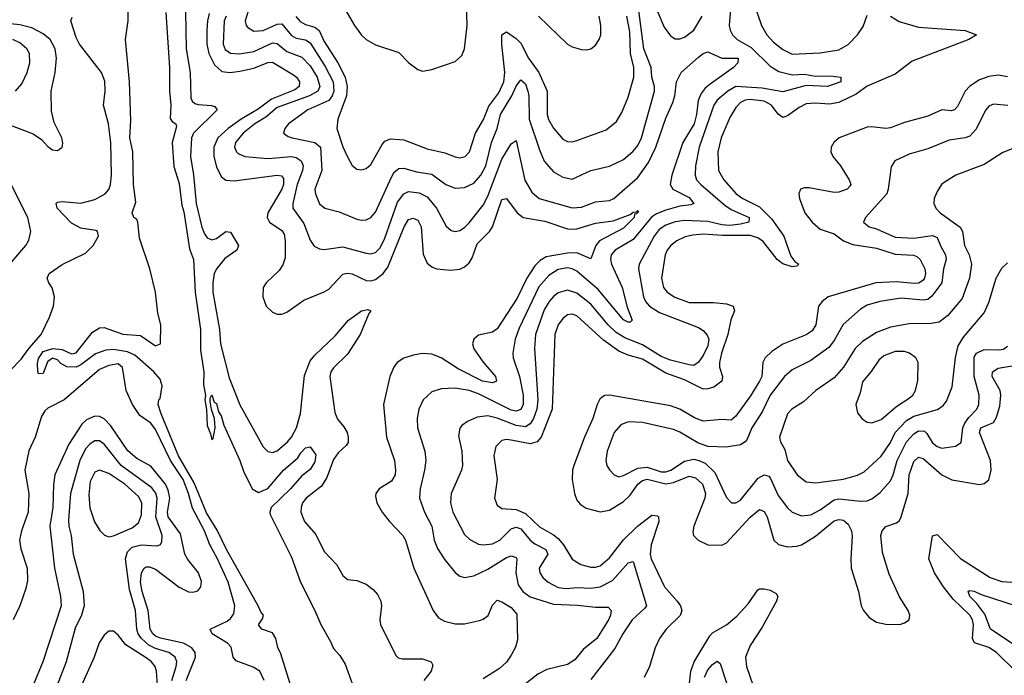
# Model space of a CAD drawing. Header units: inches. Extents: x 1694797 to 1849917, y 907313 to 1017959.
# Tile 348 of 656: x 1714769 to 1718977, y 996392 to 999195. Entities that reach past the tile are written whole.
import ezdxf

# ---------------------------------------------------------------- set-up
doc = ezdxf.new("R2010")
doc.units = ezdxf.units.IN
doc.header["$MEASUREMENT"] = 0
doc.layers.add('B7919', color=7, linetype='Continuous')

msp = doc.modelspace()

# ---------------------------------------------------------------- linework, layer by layer
at = {"layer": 'B7919', "color": 5}
for points, elevation in [([(1715930, 996337.2), (1715884.8, 996484.8), (1715871.7, 996511.7), (1715863.7, 996550), (1715850, 996573.3), (1715804, 996590), (1715790, 996608.7), (1715806.7, 996633.3), (1715811.2, 996650), (1715801.3, 996661.3), (1715788.8, 996690), (1715652.6, 996930), (1715613.5, 997013.5), (1715567.6, 997087.6), (1715515.2, 997215.2), (1715448, 997330), (1715373.2, 997510), (1715360.7, 997550), (1715364, 997570), (1715370, 997576), (1715377.3, 997630), (1715370, 997658), (1715341.7, 997690), (1715261, 997761), (1715230, 997775.7), (1715170, 997784.7), (1715137.1, 997782.9), (1715092.8, 997767.2), (1715030, 997719.5), (1715010, 997709.2), (1714970, 997710.8), (1714945.6, 997725.6), (1714930, 997741.7), (1714910, 997748.4), (1714887.9, 997732.1), (1714870, 997682.7), (1714850, 997681.2), (1714847.1, 997690), (1714845.3, 997725.3), (1714850, 997747.3), (1714870, 997776.2), (1714910.1, 997790.1), (1714950, 997785.2), (1714990, 997766.5), (1715010, 997770.3), (1715080.3, 997859.7), (1715110, 997877.3), (1715130, 997878.8), (1715210, 997850.2), (1715285.5, 997845.5), (1715350, 997801.5), (1715370.4, 997809.6), (1715372.3, 997890), (1715360, 997940), (1715350, 998029.6), (1715325.6, 998130), (1715281.5, 998261.5), (1715274.6, 998330), (1715270, 998341.2), (1715256.9, 998350), (1715249.3, 998370), (1715265.3, 998414.7), (1715255.4, 998490), (1715252.8, 998630), (1715240.4, 998690), (1715244, 998764), (1715238.3, 998930), (1715220.8, 999110), (1715232.4, 999190), (1715230, 999446)], 660), ([(1717812, 999310), (1717801.4, 999170), (1717804.8, 999150), (1717815.7, 999130), (1717835.3, 999110), (1717895.6, 999075.6), (1717976.7, 998996.7), (1718012.9, 998972.9), (1718070, 998959.4), (1718122.7, 998962.7), (1718170, 998954.1), (1718235.1, 998955.1), (1718278, 998950), (1718278.8, 998930), (1718221, 998910), (1718130, 998914.1), (1718030, 998886.4), (1717942.2, 998902.2), (1717830, 998909.1), (1717794.6, 998890), (1717749.3, 998850.7), (1717735.3, 998830), (1717673.3, 998650), (1717656.6, 998570), (1717655, 998530), (1717661.9, 998510), (1717679.5, 998490), (1717781.9, 998401.9), (1717810, 998384.3), (1717886.5, 998350), (1717885.5, 998330), (1717850, 998320.6), (1717804.4, 998315.6), (1717770, 998318.6), (1717710, 998333), (1717610, 998336), (1717570, 998330.3), (1717530, 998316), (1717502.1, 998297.9), (1717480.1, 998270), (1717416.3, 998150), (1717413.2, 998130), (1717435.3, 998010), (1717443.3, 997990), (1717459.8, 997970), (1717503.4, 997943.4), (1717670, 997879.3), (1717690, 997866.3), (1717706.7, 997846.7), (1717713.5, 997830), (1717710, 997801.3), (1717690, 997759.3), (1717670, 997730.9), (1717650, 997716.8), (1717630, 997719.1), (1717550, 997739.7), (1717510, 997755), (1717430, 997805.1), (1717355.7, 997835.7), (1717318.5, 997858.5), (1717284.5, 997890), (1717210, 997979.4), (1717150, 998025.8), (1717110, 998039.4), (1717070, 998026.8), (1717050, 998012.1), (1717031.1, 997990), (1717010, 997955.2), (1716972.9, 997850), (1716968.8, 997790), (1716983.8, 997570), (1716979.3, 997530), (1716964.1, 997490), (1716950, 997467.5), (1716930, 997454.9), (1716890, 997459.9), (1716810, 997492), (1716770, 997501.2), (1716724.7, 997495.3), (1716682.3, 997477.7), (1716659.2, 997460.8), (1716650, 997449.3), (1716644.3, 997415.7), (1716658.2, 997350), (1716661.6, 997290), (1716657.7, 997270), (1716613.5, 997170), (1716610.1, 997130), (1716620.5, 997090), (1716670, 996994), (1716692.5, 996972.5), (1716730, 996953.5), (1716750, 996949.5), (1716790, 996953.9), (1716820.9, 996970), (1716870, 997018.9), (1716890, 997026), (1716910, 997018.2), (1716950, 996969.6), (1716970, 996954.2), (1717017.5, 996930), (1717025.4, 996910), (1716989.5, 996850), (1716991.6, 996830), (1717005.2, 996810), (1717027.6, 996790), (1717070, 996767.3), (1717103.6, 996763.6), (1717152.2, 996767.8), (1717210, 996764.5), (1717250, 996770.8), (1717301.8, 996798.2), (1717370, 996873.5), (1717390, 996879.5), (1717442.6, 996710), (1717447.8, 996690), (1717441, 996679), (1717385.9, 996630), (1717346.1, 996570), (1717312.6, 996507.4), (1717210, 996374)], 760), ([(1716159.3, 999239.3), (1716199.8, 999170), (1716230, 999129.3), (1716250.1, 999110.1), (1716290, 999087.1), (1716390, 999054.2), (1716432.4, 999010), (1716470, 998982), (1716490, 998975.6), (1716530, 998982.6), (1716630, 999017), (1716658.6, 999041.4), (1716669.7, 999070), (1716680.7, 999170), (1716678.2, 999270)], 820), ([(1717905.8, 999265.8), (1717939, 999170), (1717961.4, 999130), (1717990, 999099.4), (1718030, 999067.2), (1718070, 999048.3), (1718190, 999053.3), (1718270, 999065.9), (1718310, 999089.1), (1718349.3, 999130), (1718373.5, 999166.5), (1718390, 999214)], 780), ([(1715394.2, 999225.8), (1715408.8, 998990), (1715409.2, 998889.2), (1715414.8, 998830), (1715412.7, 998772.8), (1715420.4, 998760.4), (1715436, 998750), (1715438.6, 998738.6), (1715420.2, 998670), (1715427.8, 998567.8), (1715450, 998494.8), (1715461.9, 998401.8), (1715470, 998374), (1715494.9, 998214.9), (1715511.4, 998170), (1715519.4, 998030), (1715541.8, 997870), (1715541.9, 997781.9), (1715556.1, 997690), (1715554.4, 997634.4), (1715563.8, 997590), (1715560.5, 997570), (1715568, 997528), (1715570, 997461), (1715585.1, 997425.1), (1715590, 997398.8), (1715595.6, 997404.4), (1715604.2, 997450), (1715602, 997490), (1715588.7, 997528.7), (1715583.2, 997563.2), (1715583.2, 997576.8), (1715590, 997591), (1715600.5, 997560.5), (1715610, 997554.8), (1715618.4, 997518.4), (1715630, 997501), (1715641.8, 997461.8), (1715710.2, 997310), (1715725.8, 997265.8), (1715762.4, 997190), (1715790, 997174.2), (1715830, 997191.4), (1715897, 997270), (1715957.8, 997322.2), (1715970, 997343.1), (1715990, 997364.2), (1716010, 997368.5), (1716034.3, 997334.3), (1716030, 997305.4), (1716010, 997271.6), (1715974.8, 997245.2), (1715926.6, 997190), (1715843.7, 997110), (1715838, 997090), (1715840.1, 997080.1), (1715930, 996897.1), (1715969, 996790), (1716030.1, 996670.1), (1716055.5, 996610), (1716097.6, 996537.6), (1716110, 996507.6), (1716137.2, 996477.2), (1716159.5, 996439.5), (1716190, 996356.9)], 660), ([(1715478.1, 999230), (1715481.2, 999070), (1715497.9, 998970), (1715500.9, 998860.9), (1715506.4, 998846.4), (1715517.4, 998837.4), (1715532.2, 998832.2), (1715588.3, 998828.3), (1715603.6, 998823.6), (1715613, 998810), (1715511.9, 998710), (1715503, 998690), (1715498.6, 998610), (1715512.4, 998532.4), (1715523.7, 998410), (1715547.5, 998307.5), (1715559.1, 998279.1), (1715570, 998261.9), (1715590, 998253.3), (1715610, 998260.1), (1715650, 998290.1), (1715670, 998287.3), (1715703.5, 998230), (1715696.6, 998210), (1715646, 998174), (1715611.4, 998131.4), (1715600.6, 998110), (1715593.9, 998070), (1715594.8, 998030), (1715623.5, 997870), (1715626.7, 997810), (1715664.4, 997664.4), (1715710, 997548.4), (1715809.8, 997369.8), (1715830, 997349.5), (1715850, 997345.4), (1715870, 997352.4), (1715914, 997390), (1715930.6, 997410), (1715951.9, 997450), (1715969, 997511), (1715985.9, 997674.1), (1716010, 997737), (1716030, 997761.3), (1716116.8, 997843.2), (1716174, 997910), (1716230, 997950.5), (1716256.2, 997956.2), (1716270.2, 997950.2), (1716260.6, 997939.4), (1716224.5, 997850), (1716170, 997765.3), (1716110, 997707), (1716098.7, 997690), (1716094.1, 997670), (1716115.6, 997515.6), (1716127.1, 997487.1), (1716154.5, 997454.5), (1716168.5, 997430), (1716173.3, 997410), (1716172.1, 997387.9), (1716164.7, 997375.3), (1716130, 997343.4), (1716110, 997314.7), (1716081.5, 997238.5), (1716059.2, 997200.8), (1715994, 997150), (1715977.6, 997130), (1715971.3, 997110), (1715971.1, 997090), (1715986, 997050), (1716034.4, 996994.4), (1716070, 996921.1), (1716124.6, 996864.6), (1716150, 996819.5), (1716170, 996802.3), (1716210, 996797.1), (1716250, 996782.1), (1716279.8, 996759.8), (1716298.3, 996738.3), (1716311.7, 996710), (1716314.7, 996690), (1716308.7, 996630), (1716310.9, 996610), (1716376.7, 996476.7), (1716387, 996467), (1716402.9, 996462.9), (1716490, 996463.2), (1716526.9, 996450), (1716535.2, 996435.2), (1716527.4, 996410), (1716496.3, 996370)], 680), ([(1715750.8, 999250), (1715732.1, 999190), (1715736.3, 999170), (1715742.5, 999162.5), (1715770, 999146.4), (1715810, 999148.5), (1715870, 999175.5), (1715890, 999177.4), (1715930, 999127.9), (1715950, 999116.4), (1715990, 999109.3), (1716010, 999096), (1716074.8, 998994.8), (1716108.1, 998930), (1716111.7, 998890), (1716105.1, 998870), (1716089.5, 998850), (1716000.9, 998810), (1715917.7, 998750), (1715901.8, 998730), (1715896.5, 998710), (1715915.8, 998695.8), (1715933, 998690), (1716030, 998670.1), (1716054.1, 998650), (1716060.9, 998550), (1716030.9, 998470), (1716033, 998450), (1716050, 998408.2), (1716072.7, 998390), (1716133.9, 998373.9), (1716210, 998341.8), (1716230, 998338), (1716250, 998338.9), (1716270, 998349.3), (1716290, 998372.4), (1716357.7, 998522.3), (1716370, 998543), (1716390, 998558.9), (1716410, 998560.9), (1716465.3, 998545.3), (1716530, 998535.1), (1716590, 998490.7), (1716630, 998475.4), (1716670, 998477.8), (1716710, 998496.8), (1716740.3, 998530), (1716761.1, 998570), (1716784.6, 998670), (1716809.2, 998730), (1716823.3, 998790), (1716872.5, 998870), (1716890, 998911.3), (1716910, 998938.2), (1716930, 998920.3), (1716940.6, 998890), (1716945.2, 998870), (1716945.9, 998770), (1716990, 998638.3), (1717010.1, 998590), (1717050, 998545.2), (1717090, 998521.3), (1717130, 998513.4), (1717210, 998550.9), (1717290, 998568.6), (1717350, 998597.8), (1717390, 998632.7), (1717410, 998657.8), (1717426.6, 998690), (1717482.3, 998890), (1717481.8, 998910), (1717469.9, 998950), (1717468.3, 998990), (1717436.8, 999070), (1717415, 999235)], 760), ([(1717490, 999240.2), (1717523.7, 999163.7), (1717550, 999125.5), (1717570, 999113.3), (1717590, 999113), (1717610, 999120.3), (1717650.4, 999149.6), (1717685.4, 999210)], 760), ([(1714652.6, 998772.6), (1714827.2, 998707.2), (1714862.5, 998682.5), (1714890, 998652.9), (1714910, 998638.6), (1714930, 998635.3), (1714939.1, 998640.9), (1714950.7, 998650), (1714953.5, 998666.5), (1714949.7, 998690), (1714915.8, 998755.8), (1714904.5, 998804.5), (1714903.6, 998890), (1714920.7, 998970), (1714925.8, 999030), (1714920.9, 999070), (1714899.2, 999110), (1714870, 999135), (1714820.3, 999160.3), (1714770, 999173.2), (1714690, 999182.3)], 720), ([(1714730, 997697.3), (1714775.8, 997744.2), (1714809.3, 997790.7), (1714860.7, 997850), (1714896.1, 997923.9), (1714912.9, 997970), (1714917.9, 998010), (1714908.5, 998048.5), (1714893.3, 998070), (1714886.6, 998090), (1714894.4, 998110), (1714950, 998148.8), (1715050, 998197.2), (1715083.4, 998230), (1715105.9, 998270), (1715101.4, 998290), (1715094.4, 998294.4), (1715030, 998303.6), (1714990, 998325.3), (1714929.9, 998390), (1714924.6, 998410), (1714930, 998415.2), (1714950, 998418), (1715030, 998410.5), (1715090, 998426.4), (1715134.1, 998450), (1715150.2, 998469.8), (1715157, 998490), (1715161, 998530), (1715159, 998670), (1715148.6, 998750), (1715127.6, 998830), (1715134.9, 998890), (1715132.6, 998932.6), (1715118.9, 998970), (1715025.2, 999090), (1715010, 999118.4), (1714987.7, 999190), (1714993.7, 999206.3)], 680), ([(1715578.9, 999221.1), (1715571.3, 999190), (1715569.5, 999150), (1715569.3, 999090), (1715577.2, 999050), (1715601.4, 999001.4), (1715633.4, 998973.4), (1715668.9, 998968.9), (1715710, 998974.7), (1715770, 998988.3), (1715830, 999012.6), (1715850, 999012.9), (1715939.2, 998959.2), (1715951.4, 998950), (1715965.2, 998930), (1715963.8, 998910), (1715944.9, 998895.1), (1715844.6, 998855.4), (1715788, 998812), (1715715.8, 998770), (1715660.3, 998730), (1715616.2, 998690), (1715598.6, 998650), (1715599.3, 998610), (1715610, 998566.4), (1715630, 998524.2), (1715650, 998508.5), (1715686.2, 998506.2), (1715870, 998530.8), (1715888.1, 998528.1), (1715896.8, 998516.8), (1715895.8, 998490), (1715889.4, 998470), (1715829.5, 998370), (1715826, 998350), (1715836.8, 998330), (1715890, 998293.4), (1715898.8, 998278.8), (1715903.4, 998250), (1715903.2, 998176.8), (1715893.5, 998146.5), (1715877.6, 998122.4), (1715822, 998070), (1715810.2, 998050), (1715808.3, 998010), (1715822.8, 997970), (1715850, 997944.2), (1715870, 997936.5), (1715890, 997936.5), (1715910, 997944.6), (1715983.6, 997996.4), (1716070, 998031.2), (1716090, 998043.6), (1716150, 998106.8), (1716168.1, 998111.9), (1716190, 998108.5), (1716250, 998079.9), (1716270, 998078.3), (1716290, 998084.8), (1716321.9, 998110), (1716342.9, 998137.1), (1716411.9, 998310), (1716430, 998340.2), (1716450, 998346.6), (1716470, 998337.8), (1716485.4, 998310), (1716492.9, 998192.9), (1716510, 998153.7), (1716530, 998138.6), (1716550, 998130.7), (1716610, 998123.7), (1716650, 998128.7), (1716670, 998138), (1716690, 998155.5), (1716702.7, 998177.3), (1716723.6, 998236.4), (1716776.8, 998290), (1716789.2, 998310), (1716830, 998425.8), (1716850, 998430.2), (1716894.7, 998370), (1716920.2, 998350), (1717013.2, 998333.2), (1717110, 998301.3), (1717130, 998298.9), (1717150, 998300.7), (1717230, 998325.4), (1717304.8, 998335.2), (1717378.3, 998361.7), (1717390, 998372.9), (1717406.5, 998373.5), (1717410, 998378.8), (1717411.8, 998371.8), (1717404.5, 998364.5), (1717396.4, 998363.6), (1717395, 998350), (1717350, 998303.2), (1717246.8, 998250), (1717230.7, 998229.3), (1717210, 998172.4), (1717150, 998199.1), (1717110, 998197.2), (1717018.5, 998181.5), (1716993.9, 998166.1), (1716970, 998142.3), (1716936.2, 998090), (1716895.3, 998004.7), (1716810, 997874), (1716790, 997858.7), (1716730, 997845.9), (1716709.5, 997830), (1716704.3, 997810), (1716710, 997787.5), (1716750, 997731.6), (1716802.7, 997670), (1716807.2, 997650), (1716790, 997643), (1716746.5, 997650), (1716642.8, 997702.8), (1716570, 997749.9), (1716530, 997765.6), (1716490, 997768.6), (1716450, 997760.5), (1716410, 997748.2), (1716381.8, 997730), (1716367.7, 997710), (1716350.9, 997670), (1716324.1, 997550), (1716337.2, 997410), (1716370.1, 997310), (1716375.1, 997270), (1716373.1, 997250), (1716357.3, 997222.7), (1716305.5, 997190), (1716291.1, 997170), (1716290, 997158), (1716294.6, 997130), (1716318.7, 997090), (1716349.4, 997050), (1716406.1, 996990), (1716418.2, 996970), (1716453.9, 996850), (1716535.8, 996670), (1716558.7, 996638.7), (1716583.9, 996623.9), (1716630, 996611.8), (1716670, 996613.1), (1716733.6, 996626.4), (1716750, 996632), (1716771.6, 996648.4), (1716790, 996691.8), (1716810, 996713.2), (1716830, 996706.7), (1716870, 996681.7), (1716893.5, 996653.5), (1716895.7, 996544.3), (1716887.4, 996512.6), (1716870, 996478.2), (1716850, 996448.6), (1716819, 996421), (1716750, 996376.9)], 720), ([(1715651.4, 999210), (1715642.3, 999190), (1715638.4, 999090), (1715647.3, 999067.3), (1715670, 999051.5), (1715708.8, 999048.8), (1715770, 999059.3), (1715850, 999096.4), (1715870, 999093.8), (1715910, 999059.1), (1715974.9, 999034.9), (1716010, 998997.1), (1716039.9, 998950), (1716051.5, 998910), (1716043.1, 998890), (1716007.9, 998870), (1715870, 998819.2), (1715821.6, 998778.4), (1715774.6, 998750), (1715724.6, 998710), (1715690.8, 998670), (1715687.6, 998650), (1715695.2, 998630), (1715702.8, 998622.8), (1715730.7, 998610.7), (1715830, 998601.5), (1715930, 998609.7), (1715950, 998606), (1715971.7, 998591.7), (1715980.1, 998570), (1715977.5, 998550), (1715954.8, 998490), (1715936.6, 998410), (1715936.6, 998390), (1715983.2, 998323.2), (1716010, 998252.4), (1716027.4, 998227.4), (1716050, 998214.9), (1716070, 998212.1), (1716150, 998224), (1716250, 998196.8), (1716270, 998194.6), (1716290, 998200.5), (1716310, 998220.2), (1716330, 998260.7), (1716384.3, 998415.7), (1716410, 998451.3), (1716430, 998460.9), (1716475.5, 998455.5), (1716510, 998438.1), (1716550.1, 998390), (1716591.7, 998311.7), (1716613.5, 998293.5), (1716630, 998288.9), (1716650, 998294.3), (1716670, 998306.5), (1716690, 998326.7), (1716750, 998402.5), (1716770, 998440.6), (1716830, 998599.3), (1716870, 998664.6), (1716890, 998678.4), (1716928.4, 998508.4), (1716957.2, 998457.2), (1716989.1, 998430), (1717130, 998390.1), (1717170, 998393.3), (1717230, 998416.8), (1717290, 998422.8), (1717308.5, 998430), (1717410, 998520.6), (1717455.9, 998584.1), (1717487.3, 998650), (1717530, 998773.6), (1717559.6, 998840.4), (1717569, 998870), (1717575.7, 998930), (1717595.4, 998970), (1717670, 999035.3), (1717690, 999050.3), (1717710, 999058), (1717770, 999030.8), (1717839.3, 999030), (1717838, 999010), (1717819.5, 998990), (1717719.9, 998920.1), (1717697.9, 998902.1), (1717680.6, 998879.4), (1717668.8, 998850), (1717661.9, 998790), (1717651.7, 998750), (1717602.9, 998670), (1717556, 998530), (1717549.1, 998490), (1717560.2, 998470), (1717630, 998435.4), (1717650.1, 998409.9), (1717636.5, 998403.5), (1717590, 998397.3), (1717530, 998380.7), (1717490, 998365.1), (1717469.7, 998350.3), (1717390, 998256), (1717313.7, 998210), (1717297.3, 998190), (1717293.7, 998170), (1717297.5, 998150), (1717343.3, 998050), (1717365.5, 997965.5), (1717386.7, 997910), (1717377.8, 997902.2), (1717370, 997901.6), (1717350, 997912.4), (1717241.5, 998041.5), (1717150, 998120.4), (1717130, 998130.3), (1717110, 998133.9), (1717070, 998127.1), (1717030, 998101.2), (1716987.6, 998052.4), (1716903.5, 997876.5), (1716887, 997830), (1716876.6, 997770), (1716878.4, 997750), (1716904.7, 997670), (1716920.4, 997590), (1716921.2, 997550), (1716911.1, 997528.9), (1716890, 997521.6), (1716870, 997526.1), (1716730, 997596.2), (1716689.6, 997610.4), (1716630, 997619.6), (1716570, 997617), (1716530, 997604.2), (1716492.6, 997570), (1716475, 997530), (1716467.8, 997490), (1716469.4, 997450), (1716499.8, 997350), (1716504.1, 997310), (1716499.2, 997270), (1716479.8, 997190), (1716478, 997150), (1716498.3, 997090), (1716530, 997030.4), (1716539.8, 996970), (1716554.5, 996934.5), (1716585.8, 996885.8), (1716630, 996832.4), (1716650, 996816.9), (1716670, 996811.2), (1716710, 996817.4), (1716770, 996845.8), (1716850, 996896.6), (1716870, 996902.5), (1716890, 996895.6), (1716893.5, 996890), (1716888.8, 996830), (1716899, 996779), (1716919.1, 996750), (1716950, 996728.6), (1717050, 996696.9), (1717152.4, 996692.4), (1717230, 996683.2), (1717283.7, 996683.7), (1717296.3, 996670), (1717294.2, 996650), (1717285.5, 996630), (1717235.5, 996550), (1717177.2, 996502.8), (1717141, 996459), (1717110, 996439.2), (1717022.3, 996417.7), (1716982.6, 996397.4), (1716826.1, 996273.9)], 740), ([(1715949, 999209), (1715967.1, 999187.1), (1715990, 999173.9), (1716030, 999163.6), (1716048.6, 999148.6), (1716070, 999102.3), (1716128.4, 999010), (1716159.9, 998950), (1716167.9, 998910), (1716165, 998870), (1716128.6, 998770), (1716124.1, 998730), (1716150, 998652.2), (1716170, 998608.5), (1716190, 998572), (1716210, 998555.6), (1716230, 998552.9), (1716250, 998559.6), (1716270, 998575.6), (1716317.8, 998662.2), (1716330, 998676.2), (1716353.6, 998686.4), (1716410, 998681.9), (1716510, 998642.6), (1716585.5, 998625.5), (1716630, 998608.4), (1716650, 998604.7), (1716672.4, 998610), (1716691.2, 998630), (1716716.3, 998710), (1716751.8, 998768.2), (1716774.6, 998825.4), (1716817.2, 998882.8), (1716838.4, 998930), (1716842.5, 998970), (1716829.5, 999090.5), (1716829.9, 999130), (1716850, 999143.2), (1716890, 999115.1), (1716910, 999094.2), (1716943.1, 999030), (1716987.8, 998970), (1717023.4, 998890), (1717023.1, 998790), (1717029, 998769), (1717050, 998731.2), (1717090, 998684), (1717110, 998674), (1717130, 998673.2), (1717150, 998678.6), (1717275.3, 998724.7), (1717319.5, 998760.5), (1717342.1, 998797.9), (1717370, 998864.2), (1717394, 998950), (1717393, 998990), (1717379.5, 999050), (1717376.2, 999143.8), (1717364.3, 999210)], 780), ([(1718490.1, 999210.1), (1718527.4, 999187.4), (1718610, 999163), (1718810, 999148.7), (1718857.3, 999130), (1718824.9, 999110), (1718582.5, 999017.5), (1718510, 998961.6), (1718390, 998910.8), (1718343.1, 998876.9), (1718270, 998840.7), (1718230, 998833.5), (1718170, 998838.8), (1718130, 998835.3), (1718099.7, 998820.3), (1718050, 998783.4), (1718030, 998777.2), (1718010, 998791.4), (1717981.4, 998830), (1717950, 998847.3), (1717890, 998853.8), (1717869.1, 998850.9), (1717850, 998840.8), (1717830, 998819.4), (1717803.2, 998776.8), (1717766.8, 998690), (1717751.8, 998630), (1717755, 998550), (1717777.5, 998510), (1717831.3, 998450), (1717859.5, 998430), (1717930, 998394.7), (1717982.6, 998342.6), (1718034.4, 998270), (1718064.2, 998184.2), (1718081.3, 998161.3), (1718098, 998150), (1718090, 998141.3), (1718070, 998138.7), (1718030, 998152.1), (1718006.4, 998170), (1717946.4, 998246.4), (1717922.9, 998262.9), (1717890, 998272), (1717772.7, 998272.7), (1717690, 998278.5), (1717645.4, 998274.6), (1717613.3, 998266.7), (1717577.8, 998250), (1717551, 998230), (1717535.7, 998210), (1717527.7, 998190), (1717511.6, 998090), (1717519.8, 998050), (1717536.1, 998030), (1717569, 998009), (1717630, 997986.5), (1717733.4, 997986.6), (1717790, 997979.9), (1717818.5, 997970), (1717823.5, 997950), (1717808.5, 997911.5), (1717795.3, 997850), (1717767.7, 997770), (1717759, 997730), (1717759.7, 997710), (1717772.8, 997670), (1717769.5, 997650), (1717735.2, 997624.8), (1717710, 997616.4), (1717690, 997615.7), (1717610, 997655.6), (1717530, 997683.6), (1717430, 997743.6), (1717370, 997760.5), (1717330, 997778.5), (1717264.4, 997824.4), (1717150, 997928.7), (1717130, 997936.2), (1717110, 997933), (1717090, 997918.3), (1717070, 997890.7), (1717055.8, 997850), (1717044.9, 997530), (1716998, 997410), (1716980.2, 997390), (1716950, 997381.9), (1716870, 997397.6), (1716850, 997399.9), (1716830, 997396.1), (1716803.2, 997370), (1716795.3, 997330), (1716809.4, 997230), (1716797.6, 997150), (1716810, 997119.5), (1716830, 997105.8), (1716890, 997100.9), (1716930, 997084.2), (1716990, 997026.8), (1717050, 996993.2), (1717070, 996976.6), (1717093, 996950), (1717129.6, 996889.6), (1717166.4, 996866.4), (1717210, 996854.7), (1717230, 996854.6), (1717250, 996860.7), (1717290, 996894.2), (1717350, 996972), (1717409.4, 997030), (1717470, 997077.4), (1717494.7, 997074.7), (1717499.3, 997070), (1717499.9, 997050), (1717467.2, 996950), (1717463.8, 996910), (1717467.1, 996890), (1717524.7, 996770), (1717578.4, 996710), (1717592.3, 996690), (1717598.7, 996670), (1717591.9, 996648.1), (1717532.1, 996590), (1717502.9, 996550), (1717484.3, 996510), (1717460.2, 996430), (1717437.3, 996382.7)], 780), ([(1716986.7, 999210), (1717110, 999090.9), (1717130, 999079), (1717170, 999067.6), (1717190, 999065.6), (1717210, 999070.2), (1717230, 999085.6), (1717245.9, 999110), (1717251.8, 999130), (1717252.7, 999170), (1717245, 999210)], 820), ([(1714750.9, 998889.1), (1714778.8, 998921.2), (1714801.2, 998970), (1714811.9, 999010), (1714811.4, 999050), (1714800.3, 999070), (1714770, 999095.8), (1714740.4, 999110)], 740), ([(1718990, 998950.4), (1718950, 998957.3), (1718910, 998951.6), (1718870, 998937.9), (1718829.4, 998910.6), (1718809.5, 998890), (1718776.5, 998823.5), (1718763.8, 998810), (1718750, 998804.8), (1718710, 998809), (1718650, 998782.8), (1718550, 998755.7), (1718490, 998732.9), (1718470, 998730.5), (1718410, 998737.7), (1718390, 998736), (1718271.6, 998690), (1718247.5, 998670), (1718236.8, 998650), (1718236, 998630), (1718244.3, 998610), (1718277.3, 998570), (1718313.8, 998510), (1718321.2, 998490), (1718316.6, 998483.4), (1718305.2, 998470), (1718270, 998457.8), (1718250, 998456.9), (1718143.2, 998476.8), (1718123.4, 998476.6), (1718105.3, 998470), (1718099.2, 998450), (1718101.9, 998430), (1718124.6, 998370), (1718155.7, 998330), (1718190, 998299.8), (1718250, 998279.6), (1718290.1, 998250), (1718330, 998233.4), (1718430, 998218.6), (1718510, 998192.9), (1718588, 998188), (1718602.9, 998182.9), (1718616.6, 998170), (1718637.1, 998130), (1718640.5, 998110), (1718636.3, 998090), (1718630, 998081.6), (1718610.8, 998069.2), (1718592.3, 998067.7), (1718515, 998075), (1718427, 998070), (1718224.1, 998010), (1718198.6, 997990), (1718183.2, 997970), (1718170.6, 997890), (1718155, 997865), (1718130, 997847.9), (1718030, 997808.4), (1717982.9, 997777.1), (1717954.4, 997750), (1717944.8, 997730), (1717940.7, 997670), (1717930.5, 997650), (1717892.6, 997587.4), (1717830, 997499.5), (1717810, 997483.8), (1717770, 997485.4), (1717690, 997478.3), (1717652.5, 997492.5), (1717590, 997530.8), (1717550, 997544.8), (1717290.2, 997589.8), (1717270, 997587.9), (1717258.3, 997581.7), (1717247.8, 997572.2), (1717236.3, 997550), (1717219, 997490), (1717182.1, 997410), (1717137, 997290), (1717131.7, 997270), (1717130.2, 997230), (1717140.2, 997170), (1717150, 997141.7), (1717164.1, 997124.1), (1717190, 997106.8), (1717250, 997090.7), (1717290, 997098.4), (1717350, 997134.8), (1717377.7, 997162.3), (1717410.4, 997209.6), (1717430, 997225), (1717450, 997230.6), (1717530, 997210.8), (1717563.1, 997216.9), (1717630, 997244.3), (1717657.1, 997237.1), (1717686.5, 997210), (1717700.1, 997170), (1717697.2, 997150), (1717649.6, 997030), (1717645.1, 997005.1), (1717648.4, 996990), (1717669.1, 996970), (1717710, 996950.2), (1717770, 996949.4), (1717790, 996958.7), (1717890, 997067.9), (1717930, 997100.9), (1717950, 997092.9), (1717962.7, 997070), (1717991.1, 996970), (1718011.2, 996951.2), (1718050, 996942.1), (1718090, 996944.5), (1718110, 996950.6), (1718170, 996987.3), (1718250, 997052.2), (1718270, 997058.6), (1718290, 997055.9), (1718310, 997039.2), (1718323.9, 997010), (1718326.9, 996986.9), (1718320.9, 996890), (1718322.8, 996850), (1718353.7, 996750), (1718365.3, 996690), (1718374.9, 996670), (1718399.1, 996639.1), (1718430, 996619), (1718470, 996611.3), (1718529.8, 996610.2), (1718550, 996616.5), (1718569.6, 996630), (1718572.6, 996650), (1718565.7, 996670), (1718528.6, 996728.6), (1718484.4, 996824.4), (1718456.8, 996916.8), (1718448.6, 996990), (1718455, 997010), (1718470, 997028.2), (1718515.3, 997044.7), (1718527.1, 997052.9), (1718534.4, 997065.6), (1718566.2, 997170), (1718570.6, 997250), (1718590, 997307), (1718610, 997325.1), (1718630, 997319.3), (1718710, 997248.9), (1718751.8, 997228.2), (1718870, 997208.5), (1718890, 997213), (1718910, 997227.9), (1718920.1, 997270), (1718917.1, 997310), (1718870.3, 997430), (1718876.8, 997450), (1718930, 997473.4), (1718943.5, 997496.5), (1718957.3, 997542.7), (1718962.3, 997590), (1718958.7, 997610), (1718924.5, 997670), (1718926.9, 997690), (1718950, 997704.9), (1719010, 997714.8)], 820), ([(1718991.3, 998828.7), (1718930, 998834.4), (1718910, 998825.7), (1718897.6, 998810), (1718854.9, 998725.1), (1718830, 998697.2), (1718810, 998689.3), (1718740.5, 998679.5), (1718650, 998643.4), (1718570, 998620.3), (1718508.6, 998591.4), (1718493.6, 998566.4), (1718481, 998470), (1718474.2, 998450), (1718383.1, 998350), (1718374.9, 998330), (1718398.8, 998310), (1718430, 998301), (1718510, 998265.5), (1718590, 998261.4), (1718670, 998272), (1718690, 998263.5), (1718704.8, 998224.8), (1718725, 998190), (1718728.6, 998170), (1718716.8, 998130), (1718710.1, 998070), (1718667.2, 998012.8), (1718650, 997999.2), (1718630, 997995.7), (1718535.5, 998004.5), (1718444.9, 997990), (1718390, 997974.3), (1718362.5, 997957.5), (1718287.8, 997892.2), (1718250, 997824.1), (1718226.7, 997793.3), (1718150, 997738), (1718070, 997698.1), (1718037.1, 997670), (1717976.1, 997590), (1717941.4, 997518.6), (1717897.3, 997450), (1717877.6, 997402.4), (1717869.3, 997390.7), (1717850, 997377.8), (1717788.3, 997368.3), (1717710, 997371.2), (1717666.5, 997386.5), (1717590, 997431.6), (1717562.8, 997442.8), (1717430, 997473.5), (1717370, 997475.8), (1717337.4, 997462.6), (1717308.8, 997430), (1717279.1, 997350), (1717274, 997310), (1717277.8, 997290), (1717290, 997270.3), (1717310, 997248.8), (1717330, 997241.3), (1717350, 997247.1), (1717410, 997278.1), (1717450, 997281.6), (1717510, 997262.9), (1717530, 997262.2), (1717551.1, 997268.9), (1717610, 997308.2), (1717650, 997316.1), (1717670.6, 997310.6), (1717698.6, 997298.6), (1717739.4, 997259.4), (1717790, 997152.4), (1717810.3, 997130.3), (1717830, 997129.1), (1717850, 997140.7), (1717925.2, 997234.8), (1717950.4, 997250), (1717970, 997243.9), (1717976.1, 997236.1), (1718010, 997161), (1718050, 997108.5), (1718070, 997089.4), (1718110, 997074.3), (1718150, 997078.4), (1718190, 997100.3), (1718250, 997142.2), (1718270, 997147.5), (1718362.7, 997137.3), (1718390, 997138.5), (1718410, 997147.5), (1718445.6, 997174.4), (1718490, 997223.5), (1718502.4, 997250), (1718519.1, 997310), (1718558.9, 997390), (1718590, 997424.5), (1718610, 997437.7), (1718635.6, 997435.6), (1718646.3, 997426.3), (1718670, 997386.1), (1718690, 997370.1), (1718710, 997363.9), (1718767.7, 997372.3), (1718792.2, 997387.8), (1718800.1, 997450), (1718807.9, 997470), (1718824.9, 997495.1), (1718859.3, 997530), (1718868.2, 997550), (1718868.9, 997590), (1718848.4, 997670), (1718847.4, 997752.6), (1718857.3, 997770), (1718890, 997785.6), (1718956.8, 997783.2), (1718973.5, 997786.5), (1718990, 997798.8)], 840), ([(1719010, 998642.3), (1718970, 998627.9), (1718890, 998575.4), (1718770, 998530.7), (1718720.3, 998499.7), (1718708.9, 998490), (1718690, 998460.9), (1718677.4, 998430), (1718676, 998410), (1718684.2, 998390), (1718702.3, 998370), (1718788.3, 998308.3), (1718798.1, 998290), (1718806.6, 998230), (1718826.7, 998190), (1718836.5, 998150), (1718828.3, 998090), (1718796.4, 998003.6), (1718734.7, 997930), (1718697.8, 997902.2), (1718664.1, 997895.9), (1718570, 997894.5), (1718490, 997880.2), (1718430, 997858.4), (1718370, 997819), (1718339.2, 997790), (1718290.1, 997709.9), (1718250, 997664.6), (1718171.3, 997610), (1718118, 997562), (1718069.1, 997530), (1718050.2, 997510), (1718016.1, 997410), (1718019.6, 997390), (1718038.2, 997358.2), (1718050.3, 997310), (1718091.4, 997250), (1718130, 997219.2), (1718170, 997214.8), (1718290, 997231.1), (1718350, 997247.8), (1718377.6, 997262.4), (1718450, 997328.7), (1718490, 997387.5), (1718510.6, 997430), (1718558.8, 997481.2), (1718590, 997500.5), (1718691.7, 997528.3), (1718714.8, 997545.2), (1718730, 997564), (1718754.3, 997625.7), (1718768.5, 997751.5), (1718779.7, 997800.3), (1718802.3, 997837.7), (1718890, 997941.6), (1718910, 997985.5), (1718941.5, 998090), (1718966.7, 998133.3), (1718990, 998155)], 860), ([(1714674.4, 998090), (1714795.2, 998230), (1714807.9, 998252.1), (1714816.1, 998290), (1714803.7, 998350), (1714732.6, 998490)], 720), ([(1715813.9, 996370), (1715795.2, 996410), (1715766.7, 996426.7), (1715694.5, 996454.5), (1715680.8, 996470), (1715673.1, 996513.1), (1715657, 996530), (1715591.7, 996570), (1715582.9, 996590), (1715655.6, 996624.4), (1715670, 996634.9), (1715684.6, 996655.4), (1715688.4, 996690), (1715659.3, 996790), (1715613.5, 996893.5), (1715582.1, 996950), (1715558.6, 997010), (1715507, 997107), (1715490.3, 997169.7), (1715467.2, 997230), (1715414, 997310), (1715350, 997443.9), (1715330, 997469.6), (1715282.9, 997502.9), (1715250.7, 997550), (1715224.6, 997610), (1715208, 997708), (1715190, 997723.9), (1715150, 997716.9), (1715110, 997699.7), (1714958.9, 997570), (1714890, 997534.2), (1714877.2, 997522.8), (1714861.9, 997498.1), (1714835.5, 997410), (1714808.2, 997351.8), (1714790.8, 997270), (1714807.6, 997170), (1714805.1, 997090), (1714776.4, 997010), (1714767.7, 996970), (1714773.7, 996933.7), (1714800.8, 996850), (1714802.5, 996797.5), (1714795.8, 996764.2), (1714770, 996689.6), (1714741.8, 996630)], 680), ([(1715481, 996370), (1715520.3, 996470), (1715519.3, 996490), (1715504.5, 996510), (1715469.8, 996529.8), (1715371.4, 996551.4), (1715350, 996560.4), (1715337.8, 996570), (1715326, 996590), (1715318.5, 996670), (1715292.2, 996750), (1715285.9, 996790), (1715289.4, 996830.6), (1715301.5, 996850), (1715310, 996856.2), (1715324.5, 996855.5), (1715350, 996845.6), (1715450, 996769.5), (1715490, 996749.6), (1715510, 996747.9), (1715530, 996753), (1715543.7, 996770), (1715545.9, 996794.1), (1715533.5, 996830), (1715487.4, 996887.4), (1715475, 996910), (1715456.8, 996996.8), (1715403.9, 997070), (1715401, 997090), (1715410.4, 997150), (1715404.1, 997184.1), (1715392.8, 997210), (1715330, 997287), (1715270, 997319.7), (1715231.8, 997351.8), (1715158.6, 997458.6), (1715130, 997489.4), (1715110, 997498.4), (1715090, 997499.9), (1715055, 997485), (1715034.4, 997465.6), (1714979.4, 997380.6), (1714919.4, 997250), (1714913, 997207), (1714911.4, 997110), (1714897.8, 997030), (1714917.2, 996850), (1714944, 996730), (1714946.9, 996690), (1714867.7, 996450), (1714827.2, 996350)], 720), ([(1715419.6, 996370), (1715437.9, 996430), (1715439.9, 996450), (1715433.9, 996470), (1715407, 996490), (1715350, 996507.5), (1715321.6, 996521.6), (1715289.1, 996549.1), (1715275.6, 996570), (1715270.2, 996590), (1715264.5, 996670), (1715238.8, 996758.8), (1715221.2, 996890), (1715230, 996920.2), (1715250, 996939.7), (1715290, 996950.5), (1715354, 996946), (1715369.2, 996950.8), (1715376.9, 996963.1), (1715378.5, 996990), (1715351.5, 997070), (1715356.7, 997150), (1715351.2, 997171.2), (1715334.3, 997194.3), (1715203.2, 997290), (1715130, 997380.8), (1715110, 997394.6), (1715090, 997395), (1715070, 997382.5), (1715050, 997359.9), (1715025.8, 997310), (1714986.8, 997170), (1714977.5, 997057.5), (1714979.3, 997030), (1714989.2, 996990), (1714997.3, 996910), (1715040.4, 996750), (1715044.1, 996690), (1715032.7, 996650), (1715006.4, 996593.6), (1714967.5, 996450), (1714928.6, 996350)], 740), ([(1719025, 996410), (1718943.2, 996490), (1718910, 996511.9), (1718850, 996530.7), (1718841.3, 996550), (1718845.6, 996610), (1718841, 996630), (1718829.9, 996650), (1718758, 996718), (1718717.2, 996770), (1718679, 996830), (1718654.3, 996890), (1718670, 996988.2), (1718690, 996994.5), (1718790, 996891.5), (1718916.9, 996810), (1718966.1, 996793.9), (1719009.1, 996790.9)], 780), ([(1717630, 996345.5), (1717637.8, 996410), (1717651, 996450), (1717718.6, 996561.4), (1717730, 996573.4), (1717790, 996608.6), (1717834.3, 996645.7), (1717881.9, 996698.1), (1717922.8, 996757.2), (1717930, 996761.8), (1717950, 996762.1), (1717976.4, 996756.4), (1718001.7, 996741.7), (1718008.2, 996730), (1718003.7, 996710), (1717942, 996598), (1717890, 996520.3), (1717870.1, 996470), (1717875.1, 996430), (1717916.5, 996310)], 780), ([(1719010, 996528.3), (1718918.1, 996590), (1718893.5, 996653.5), (1718859.8, 996699.8), (1718829.3, 996730), (1718821.7, 996750), (1718830, 996755.6), (1718848.2, 996751.8), (1718878, 996738), (1719032, 996688)], 760), ([(1715358.4, 996350), (1715353.6, 996410), (1715347.9, 996430), (1715332.7, 996450), (1715310, 996467.2), (1715222.5, 996522.5), (1715190, 996564), (1715170, 996581.3), (1715150, 996580.5), (1715130, 996563.5), (1715108.4, 996531.6), (1715086.9, 996470), (1715020.2, 996319.8)], 760), ([(1717696.2, 996383.8), (1717710, 996416), (1717730, 996439.3), (1717750, 996452.3), (1717762.8, 996442.8), (1717812, 996290)], 760)]:
    msp.add_lwpolyline(points, dxfattribs=dict(at, elevation=elevation))
for points, elevation in [([(1718510, 997776.4), (1718461.6, 997758.4), (1718440.3, 997739.7), (1718408.2, 997691.8), (1718370, 997647), (1718360.5, 997599.5), (1718342.4, 997550), (1718350, 997514), (1718369, 997489), (1718390, 997474.9), (1718410, 997472.2), (1718450, 997485.8), (1718517.6, 997542.4), (1718570, 997576.5), (1718585.4, 997590), (1718597.2, 997610), (1718607, 997653), (1718607.9, 997730), (1718599.3, 997750), (1718571.3, 997770), (1718550, 997776.4)], 880), ([(1715110, 997269.9), (1715090, 997260.3), (1715070, 997221.3), (1715063.9, 997163.9), (1715068.6, 997108.6), (1715089.2, 997049.2), (1715111.1, 997011.1), (1715130.8, 996990.8), (1715150, 996984.5), (1715170, 996988.7), (1715250, 997022.9), (1715276.4, 997043.6), (1715290, 997078.4), (1715291.4, 997130), (1715277, 997157), (1715218.5, 997210), (1715150, 997254.9)], 760)]:
    msp.add_lwpolyline(points, close=True, dxfattribs=dict(at, elevation=elevation))

doc.saveas('drawing.dxf')
